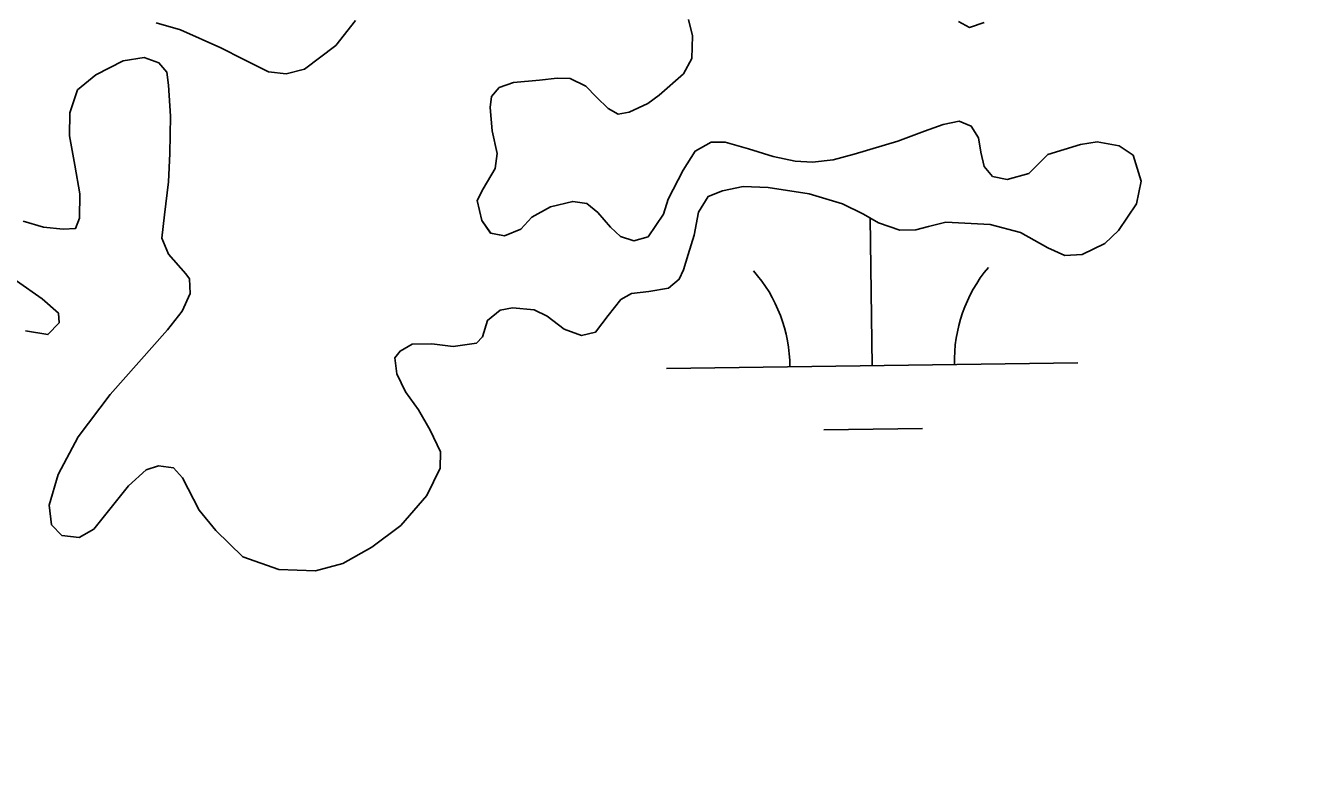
# Model space of a CAD drawing. Extents: x 3767014 to 3805179, y 361544 to 387384.
# Drawn here: x 3786759.6 to 3787068, y 369966.9 to 370151.3 of the extents above; entities that cross this region are included whole.
import ezdxf

# ---------------------------------------------------------------- set-up
doc = ezdxf.new("R2010")
doc.units = 0
for name, color, linetype in [('V-RIVR-EDGE', 7, 'Continuous'), ('V-TOPO-SHOR', 7, 'Continuous'), ('V-WETL-SWMP', 7, 'Continuous')]:
    doc.layers.add(name, color=color, linetype=linetype)

msp = doc.modelspace()

# ---------------------------------------------------------------- linework, layer by layer
at = {"layer": 'V-RIVR-EDGE'}
msp.add_spline([(3785266.865, 377529.211), (3785342.8, 377494.248), (3785391.258, 377467.439), (3785439.72, 377442.249), (3785475.246, 377418.707), (3785525.316, 377389.469), (3785575.383, 377359.422), (3785621.413, 377331.811), (3785722.351, 377269.288), (3785796.661, 377231.094), (3785852.385, 377199.415), (3785928.324, 377166.069), (3785964.678, 377149.804), (3786028.506, 377124.576), (3786060.018, 377113.175), (3786092.316, 377092.068), (3786117.34, 377073.405), (3786135.083, 377053.143), (3786154.458, 377039.347), (3786176.258, 377024.735), (3786206.946, 377006.867), (3786256.211, 376979.248), (3786328.098, 376942.677), (3786374.949, 376919.917), (3786491.265, 376862.208), (3786553.467, 376833.749), (3786619.713, 376805.279), (3786729.589, 376759.718), (3786796.656, 376736.099), (3786845.136, 376718.187), (3786867.767, 376712.469), (3787003.51, 376661.992), (3787089.16, 376631.048), (3787163.496, 376603.367), (3787230.559, 376578.13), (3787257.223, 376568.359), (3787300.044, 376551.27), (3787354.992, 376532.533), (3787409.127, 376512.181), (3787544.074, 376466.558), (3787612.756, 376442.126), (3787657.197, 376425.841), (3787730.724, 376398.162), (3787781.63, 376380.244), (3787834.96, 376361.511), (3787891.524, 376341.961), (3787940, 376322.432), (3787998.976, 376297.215), (3788050.697, 376281.721), (3788117.768, 376259.719), (3788176.757, 376240.164), (3788221.198, 376223.879), (3788259.981, 376209.226), (3788406.252, 376164.383), (3788541.215, 376125.23), (3788606.67, 376104.041), (3788679.39, 376077.173), (3788748.889, 376055.974), (3788871.693, 376005.528), (3788969.454, 375966.467), (3789047.013, 375933.926), (3789119.723, 375903.014), (3789155.253, 375881.09), (3789182.716, 375867.274), (3789214.225, 375854.256), (3789257.04, 375834.74), (3789281.286, 375828.21), (3789303.105, 375821.686), (3789328.955, 375809.491), (3789367.724, 375789.177), (3789414.577, 375767.225), (3789468.708, 375745.255), (3789509.105, 375728.981), (3789555.157, 375710.266), (3789585.849, 375694.015), (3789620.578, 375675.328), (3789681.97, 375646.062), (3789753.859, 375610.3), (3789792.633, 375591.603), (3789842.712, 375566.408), (3789897.64, 375539.584), (3789938.019, 375516.03), (3789968.727, 375506.25), (3790004.289, 375497.265), (3790030.972, 375494.773), (3790047.128, 375487.455), (3790077.007, 375469.589), (3790124.633, 375433.077), (3790192.442, 375382.768), (3790252.165, 375332.478), (3790290.91, 375302.459), (3790337.741, 375271.611), (3790406.357, 375220.491), (3790469.329, 375175.855), (3790570.248, 375106.054), (3790647.751, 375050.868), (3790691.367, 375028.115), (3790744.667, 374997.251), (3790806.838, 374955.852), (3790873.863, 374915.249), (3790932, 374877.903), (3791002.231, 374825.97), (3791052.265, 374782.175), (3791082.927, 374753.793), (3791131.331, 374705.149), (3791170.05, 374664.616), (3791192.631, 374638.681), (3791220.891, 374620.01), (3791288.67, 374557.569), (3791322.577, 374533.223), (3791362.944, 374504.817), (3791396.042, 374480.473), (3791434.785, 374449.645), (3791482.407, 374411.517), (3791534.052, 374365.291), (3791646.192, 374254.216), (3791707.514, 374196.644), (3791738.968, 374161.791), (3791773.65, 374123.694), (3791803.497, 374092.888), (3791829.321, 374070.18), (3791830.912, 374059.662), (3791837.316, 374032.958), (3791849.409, 374017.562), (3791884.123, 373992.405), (3791930.977, 373971.262), (3791954.393, 373955.838), (3791993.134, 373924.202), (3792026.979, 373874.785), (3792047.912, 373836.722), (3792063.186, 373799.482), (3792086.509, 373746.857), (3792112.249, 373690.181), (3792141.261, 373648.864), (3792158.993, 373624.558), (3792177.552, 373607.528), (3792214.702, 373586.409), (3792255.083, 373563.665), (3792301.119, 373538.48), (3792346.34, 373510.871), (3792382.671, 373485.71), (3792422.225, 373455.689), (3792479.537, 373411.875), (3792548.144, 373356.711), (3792619.168, 373298.307), (3792672.431, 373252.077), (3792709.534, 373212.357), (3792750.656, 373162.113), (3792839.385, 373068.08), (3792888.572, 373008.92), (3792945.027, 372945.699), (3792999.062, 372884.91), (3793053.898, 372820.884), (3793149.89, 372720.363), (3793208.761, 372653.092), (3793261.195, 372598.777), (3793315.232, 372538.796), (3793358.792, 372493.399), (3793409.592, 372432.618), (3793462.809, 372367.787), (3793498.283, 372323.219), (3793536.997, 372280.26), (3793578.124, 372232.443), (3793604.724, 372196.792), (3793668.438, 372125.466), (3793703.128, 372090.604), (3793760.41, 372034.66), (3793806.384, 371984.404), (3793839.438, 371942.268), (3793939.427, 371823.136), (3793981.333, 371763.186), (3794029.674, 371688.662), (3794050.609, 371651.408), (3794073.177, 371620.62), (3794178.796, 371488.535), (3794237.625, 371404.28), (3794268.243, 371358.106), (3794301.293, 371314.353), (3794332.724, 371269.794), (3794395.613, 371192), (3794429.476, 371149.862), (3794472.201, 371093.953), (3794523.788, 371024.274), (3794601.175, 370922.181), (3794640.679, 370871.942), (3794687.421, 370805.509), (3794733.389, 370752.828), (3794829.339, 370635.323), (3794895.463, 370557.521), (3794959.948, 370470.826), (3795013.158, 370403.569), (3795070.394, 370329.023), (3795159.854, 370203.448), (3795225.98, 370126.454), (3795296.13, 370041.363), (3795379.18, 369940.065), (3795459.001, 369841.201), (3795508.163, 369772.337), (3795554.103, 369708.333), (3795661.315, 369566.538), (3795715.338, 369500.897), (3795762.105, 369444.169), (3795798.366, 369390.703), (3795915.247, 369234.327), (3795963.601, 369165.465), (3796028.082, 369077.153), (3796043.387, 369052.853), (3796054.672, 369037.459), (3796077.242, 369007.48), (3796148.213, 368927.239), (3796183.677, 368878.627), (3796226.382, 368814.631), (3796275.531, 368740.105), (3796314.222, 368688.25), (3796353.714, 368633.158), (3796401.268, 368567.533), (3796456.873, 368487.33), (3796513.292, 368409.551), (3796545.533, 368365.8), (3796626.113, 368246.716), (3796670.449, 368188.377), (3796704.298, 368140.578), (3796751.041, 368074.145), (3796787.308, 368023.105), (3796838.907, 367958.278), (3796844.528, 367942.09), (3796845.295, 367925.104), (3796846.094, 367921.059), (3796852.559, 367919.425), (3796863.071, 367918.59), (3796875.166, 367904.003), (3796903.398, 367874.01), (3796931.629, 367844.017), (3796952.579, 367812.424), (3796982.392, 367767.87), (3797007.371, 367730.606), (3797037.194, 367690.095), (3797062.185, 367657.684), (3797075.869, 367631.77), (3797095.223, 367609.078), (3797126.665, 367569.372), (3797156.484, 367527.244), (3797212.099, 367451.085), (3797254.808, 367388.706), (3797302.183, 367327.228)], degree=3, dxfattribs=at)
at = {"layer": 'V-TOPO-SHOR'}
for points in [[(3786791.397, 370151.916), (3786797.291, 370150.276), (3786807.128, 370145.854), (3786812.555, 370143.11), (3786818.684, 370140.085), (3786822.965, 370139.596), (3786827.403, 370140.697), (3786835.003, 370146.442), (3786839.816, 370152.516)], [(3786920.699, 370152.727), (3786921.691, 370148.783), (3786921.527, 370143.321), (3786919.534, 370139.598), (3786913.609, 370134.39), (3786910.881, 370132.337), (3786906.267, 370130.238), (3786903.601, 370129.775), (3786901.184, 370131.107), (3786898.335, 370133.914), (3786895.79, 370136.532), (3786891.972, 370138.42), (3786888.794, 370138.541), (3786884.538, 370138.039), (3786878.199, 370137.486), (3786874.757, 370136.21)], [(3786992.574, 370152.023), (3786989.031, 370150.843), (3786986.315, 370152.265)], [(3786860.367, 370043.749), (3786857.156, 370037.12), (3786850.787, 370029.817), (3786843.768, 370024.582), (3786836.719, 370020.635), (3786830.116, 370018.784), (3786821.175, 370019.161), (3786812.465, 370022.221), (3786805.856, 370028.608), (3786801.86, 370033.571), (3786797.797, 370041.41), (3786795.554, 370043.835), (3786791.968, 370044.343), (3786788.915, 370043.374), (3786784.645, 370039.498), (3786779.832, 370033.423), (3786776.268, 370028.969), (3786772.647, 370026.894), (3786768.467, 370027.386), (3786765.922, 370030.003), (3786765.408, 370034.754), (3786767.603, 370042.252), (3786772.441, 370051.405), (3786780.227, 370061.62), (3786794.131, 370077.349), (3786797.69, 370081.901), (3786799.669, 370086.219), (3786799.48, 370089.786), (3786798.559, 370090.956), (3786794.373, 370095.715), (3786792.785, 370099.645), (3786793.441, 370105.32), (3786794.336, 370113.283), (3786794.659, 370120.238), (3786794.833, 370129.274), (3786794.348, 370136.804), (3786793.973, 370139.97), (3786792.032, 370142.207), (3786788.427, 370143.507), (3786783.385, 370142.686), (3786776.719, 370139.348), (3786772.246, 370135.663), (3786770.399, 370130.058), (3786770.337, 370124.5), (3786771.605, 370117.385), (3786772.869, 370110.371), (3786772.715, 370104.509), (3786771.785, 370102.007), (3786768.812, 370101.833), (3786764.038, 370102.312), (3786759.038, 370103.774)], [(3786874.757, 370136.21), (3786872.825, 370134.078), (3786872.494, 370131.389), (3786873.03, 370125.745), (3786874.259, 370120.217), (3786873.753, 370116.533), (3786870.8, 370111.597), (3786869.381, 370108.783), (3786870.493, 370103.946), (3786872.653, 370100.825), (3786876.043, 370100.215), (3786879.975, 370101.8), (3786882.68, 370104.745), (3786887.184, 370107.237), (3786892.609, 370108.562), (3786895.998, 370108.05), (3786898.733, 370105.836), (3786901.796, 370102.338), (3786904.236, 370100.018), (3786907.437, 370099.004), (3786910.885, 370099.981), (3786914.623, 370105.435), (3786915.821, 370109.136), (3786919.419, 370116.173), (3786922.381, 370120.811), (3786926.198, 370122.99), (3786929.672, 370122.976), (3786935.271, 370121.327), (3786941.272, 370119.49), (3786946.66, 370118.333), (3786950.834, 370118.139), (3786955.882, 370118.661), (3786961.008, 370120.078), (3786971.549, 370123.216), (3786978.039, 370125.659), (3786982.565, 370127.261), (3786986.518, 370128.051), (3786989.424, 370126.835), (3786991.181, 370123.998), (3786991.765, 370120.541), (3786992.543, 370117.084), (3786994.589, 370114.653), (3786998.181, 370113.85), (3787003.406, 370115.368), (3787008.057, 370119.949), (3787015.933, 370122.427), (3787019.988, 370123.023), (3787025.373, 370122.065), (3787028.803, 370119.767), (3787030.747, 370113.463), (3787029.592, 370107.977), (3787025.184, 370101.515), (3787021.889, 370098.357), (3787016.398, 370095.639), (3787012.134, 370095.437), (3787008.02, 370097.319), (3787001.376, 370101.026), (3786993.985, 370102.928), (3786983.251, 370103.557), (3786979.01, 370102.459), (3786975.952, 370101.687), (3786972.084, 370101.593), (3786966.88, 370103.35), (3786963.255, 370105.443), (3786958.131, 370107.997), (3786950.033, 370110.379), (3786940.069, 370111.919), (3786934.007, 370112.167), (3786928.971, 370111.149), (3786925.533, 370109.773), (3786923.145, 370105.943), (3786922.092, 370100.358), (3786920.62, 370095.658), (3786919.52, 370091.957), (3786918.485, 370089.649), (3786915.86, 370087.501), (3786911.115, 370086.688), (3786906.859, 370086.186), (3786904.315, 370084.734), (3786901.233, 370080.886), (3786898.157, 370076.841), (3786894.706, 370075.96), (3786890.498, 370077.543), (3786886.35, 370080.718), (3786883.235, 370082.227), (3786877.966, 370082.694), (3786875, 370082.125), (3786871.885, 370079.665), (3786870.693, 370075.665), (3786869.243, 370074.142), (3786863.507, 370073.306), (3786858.33, 370073.972), (3786853.568, 370073.853), (3786850.631, 370072.194), (3786849.382, 370070.574), (3786849.873, 370066.715), (3786851.969, 370062.3), (3786855.153, 370057.913), (3786857.955, 370053.021), (3786860.468, 370047.722), (3786860.367, 370043.749)], [(3786757.412, 370089.243), (3786763.671, 370084.932), (3786767.628, 370081.457), (3786767.785, 370079.079), (3786765.078, 370076.233), (3786759.598, 370077.091)]]:
    msp.add_lwpolyline(points, dxfattribs=at)
at = {"layer": 'V-WETL-SWMP'}
for p, q in [((3786965.361, 370068.633), (3786964.863, 370104.516)), ((3786915.366, 370067.939), (3787015.357, 370069.328)), ((3786953.577, 370053.037), (3786977.575, 370053.371))]:
    msp.add_line(p, q, dxfattribs=at)
for points in [[(3786791.396, 370151.917), (3786797.292, 370150.276), (3786807.128, 370145.854), (3786812.555, 370143.11), (3786818.684, 370140.085), (3786822.964, 370139.595), (3786827.403, 370140.698), (3786835.003, 370146.443), (3786839.815, 370152.517)], [(3786920.699, 370152.728), (3786921.69, 370148.783), (3786921.527, 370143.32), (3786919.535, 370139.598), (3786913.609, 370134.39), (3786910.881, 370132.338), (3786906.268, 370130.239), (3786903.6, 370129.776), (3786901.185, 370131.106), (3786898.336, 370133.914), (3786895.79, 370136.531), (3786891.972, 370138.421), (3786888.793, 370138.541), (3786884.538, 370138.039), (3786878.199, 370137.486), (3786874.757, 370136.21), (3786872.825, 370134.078), (3786872.494, 370131.39), (3786873.031, 370125.746), (3786874.259, 370120.218), (3786873.754, 370116.533), (3786870.8, 370111.597), (3786869.38, 370108.783), (3786870.492, 370103.947), (3786872.654, 370100.825), (3786876.043, 370100.214), (3786879.974, 370101.799), (3786882.68, 370104.744), (3786887.184, 370107.238), (3786892.61, 370108.563), (3786895.998, 370108.051), (3786898.732, 370105.836), (3786901.796, 370102.338), (3786904.235, 370100.017), (3786907.436, 370099.004), (3786910.886, 370099.982), (3786914.622, 370105.434), (3786915.821, 370109.136), (3786919.419, 370116.172), (3786922.381, 370120.811), (3786926.198, 370122.99)], [(3786992.574, 370152.022), (3786989.031, 370150.843), (3786986.316, 370152.265)], [(3786797.69, 370081.902), (3786799.668, 370086.219), (3786799.481, 370089.787), (3786798.558, 370090.955), (3786794.372, 370095.715), (3786792.786, 370099.646), (3786793.44, 370105.32), (3786794.335, 370113.282), (3786794.659, 370120.237), (3786794.833, 370129.273), (3786794.349, 370136.805), (3786793.973, 370139.971), (3786792.032, 370142.206), (3786788.427, 370143.507), (3786783.386, 370142.687), (3786776.719, 370139.347), (3786772.245, 370135.663), (3786770.398, 370130.059), (3786770.337, 370124.5), (3786771.604, 370117.385), (3786772.869, 370110.37), (3786772.716, 370104.51), (3786771.786, 370102.006), (3786768.812, 370101.833), (3786764.037, 370102.311), (3786759.038, 370103.775)], [(3786926.198, 370122.99), (3786929.672, 370122.976), (3786935.271, 370121.328), (3786941.271, 370119.491), (3786946.659, 370118.334), (3786950.833, 370118.139), (3786955.882, 370118.661), (3786961.008, 370120.078), (3786971.55, 370123.216), (3786978.04, 370125.659), (3786982.566, 370127.26), (3786986.517, 370128.052), (3786989.425, 370126.834), (3786991.182, 370123.999), (3786991.764, 370120.54), (3786992.544, 370117.085), (3786994.589, 370114.654), (3786998.182, 370113.85), (3787003.405, 370115.368), (3787008.056, 370119.949), (3787015.934, 370122.427), (3787019.989, 370123.023), (3787025.372, 370122.064), (3787028.804, 370119.767), (3787030.746, 370113.463), (3787029.591, 370107.976), (3787025.185, 370101.515), (3787021.888, 370098.357), (3787016.398, 370095.64), (3787012.135, 370095.436), (3787008.019, 370097.319), (3787001.377, 370101.026), (3786993.985, 370102.928), (3786983.251, 370103.556), (3786979.01, 370102.459), (3786975.952, 370101.688), (3786972.084, 370101.593), (3786966.879, 370103.35), (3786963.255, 370105.444), (3786958.13, 370107.997), (3786950.032, 370110.378), (3786940.069, 370111.918), (3786934.008, 370112.166), (3786928.972, 370111.148), (3786925.532, 370109.773), (3786923.145, 370105.942), (3786922.092, 370100.358), (3786920.62, 370095.657), (3786919.52, 370091.958), (3786918.486, 370089.649), (3786915.859, 370087.5), (3786911.115, 370086.688), (3786906.86, 370086.186), (3786904.315, 370084.734), (3786901.234, 370080.886), (3786898.158, 370076.84), (3786894.706, 370075.961), (3786890.498, 370077.544), (3786886.351, 370080.717), (3786883.236, 370082.228), (3786877.965, 370082.694), (3786875.001, 370082.124), (3786871.886, 370079.665), (3786870.694, 370075.666), (3786869.243, 370074.141), (3786863.507, 370073.305), (3786858.33, 370073.971), (3786853.569, 370073.853), (3786850.632, 370072.193), (3786849.382, 370070.574), (3786849.874, 370066.715), (3786851.968, 370062.301), (3786855.153, 370057.913), (3786857.954, 370053.02), (3786860.467, 370047.722), (3786860.367, 370043.75), (3786857.156, 370037.12), (3786850.786, 370029.816), (3786843.769, 370024.581), (3786836.72, 370020.636), (3786830.116, 370018.785), (3786821.174, 370019.16), (3786812.464, 370022.22), (3786805.855, 370028.608), (3786801.861, 370033.571), (3786797.797, 370041.41), (3786795.554, 370043.836), (3786791.968, 370044.343), (3786788.915, 370043.375), (3786784.644, 370039.498), (3786779.831, 370033.424), (3786776.269, 370028.969), (3786772.648, 370026.894), (3786768.467, 370027.386), (3786765.922, 370030.003), (3786765.407, 370034.755), (3786767.604, 370042.253), (3786772.44, 370051.404), (3786780.227, 370061.621), (3786794.131, 370077.348), (3786797.69, 370081.902)], [(3786757.412, 370089.244), (3786763.672, 370084.933), (3786767.628, 370081.457), (3786767.786, 370079.079), (3786765.078, 370076.233), (3786759.598, 370077.091)]]:
    msp.add_lwpolyline(points, dxfattribs=at)
for centre, start, end in [((3786910.117, 370068.341), 0.02404, 41.5677), ((3787020.592, 370069.876), 140.02403, 181.56769)]:
    msp.add_arc(centre, 35.246, start, end, dxfattribs=at)

doc.saveas('drawing.dxf')
